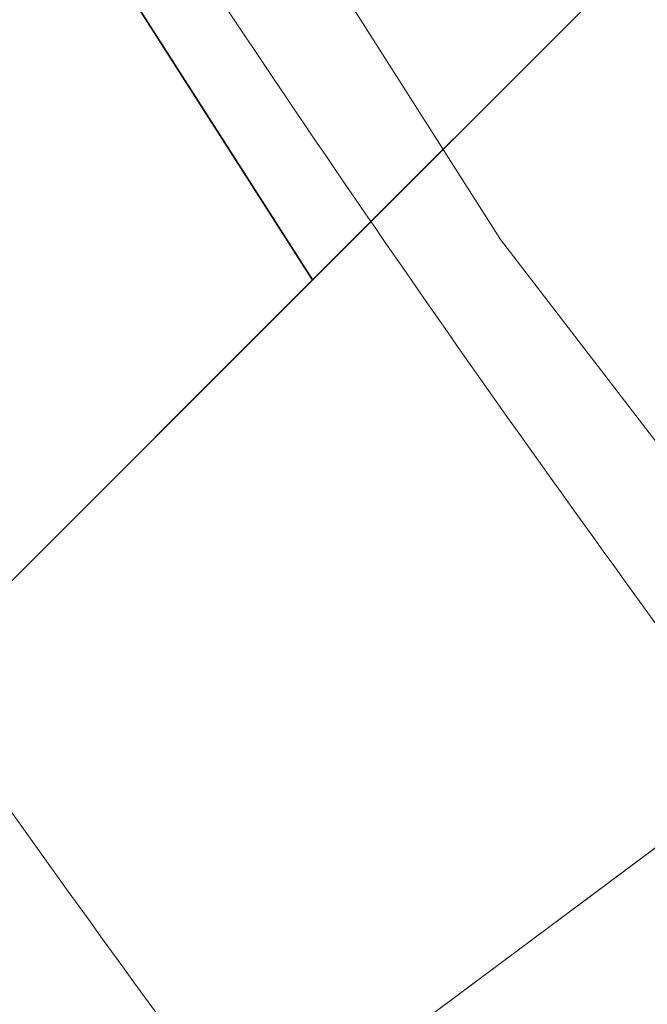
# Model space of a CAD drawing. Header units: inches. Extents: x -412 to -304, y -62 to 18.
# Tile 607 of 656: x -359.5575 to -359.495, y -5.0301 to -4.9322. Entities that reach past the tile are written whole.
import ezdxf

# ---------------------------------------------------------------- set-up
doc = ezdxf.new("R2010")
doc.units = ezdxf.units.IN
doc.header["$LTSCALE"] = 32
doc.header["$MEASUREMENT"] = 0
for name, color, linetype, lineweight in [('Black', 7, 'Continuous', 18), ('DashLine', 7, 'Continuous', 13), ('Drawing', 7, 'Continuous', 18), ('Metal_MP', 7, 'Continuous', 5), ('None', 7, 'Continuous', 18), ('Plastic-MPWireManager', 7, 'Continuous', 25), ('SolidLine', 7, 'Continuous', 15), ('TIMotion-Frame', 7, 'Continuous', 18), ('Wood_1-H', 7, 'Continuous', 13)]:
    doc.layers.add(name, color=color, linetype=linetype, lineweight=lineweight)

# ---------------------------------------------------------------- blocks, each defined once
blk = doc.blocks.new('Group-20')
at = {"layer": 'Black'}
for points in [[(-34.547937, 16.536126, 28.979102), (34.547937, 16.536126, 28.979102), (34.547937, -16.536126, 28.979102), (-34.547937, -16.536126, 28.979102)], [(-34.547937, 16.536126, 27.700787), (34.547937, 16.536126, 27.700787), (34.547937, -16.536126, 27.700787), (-34.547937, -16.536126, 27.700787)]]:
    blk.add_3dface(points, dxfattribs=at)
at = {"layer": 'Wood_1-H'}
for points in [[(-35.964937, 17.953126, 28.998787), (35.964937, 17.953126, 28.998787), (35.964937, -17.953126, 28.998787), (-35.964937, -17.953126, 28.998787)], [(-35.964937, 17.953126, 28.979102), (35.964937, 17.953126, 28.979102), (35.964937, -17.953126, 28.979102), (-35.964937, -17.953126, 28.979102)]]:
    blk.add_3dface(points, dxfattribs=at)
blk = doc.blocks.new('MPHtAdjColumn-NoCable (3D)')
at = {"layer": 'Metal_MP'}
for points, invisible_edges in [([(1.006053, -1.436793, 23.493602), (1.127449, -1.343642, 23.493602), (1.050917, -1.252434, 23.493602), (0.937761, -1.339262, 23.493602)], 10), ([(0.937761, -1.339262, 2.3125), (1.050917, -1.252434, 2.3125), (1.127449, -1.343642, 2.3125), (1.006053, -1.436793, 2.3125)], 10), ([(0.937761, -1.339262, 23.493602), (0.817469, -1.415897, 23.493602), (0.877, -1.519009, 23.493602), (1.006053, -1.436793, 23.493602)], 10), ([(1.006053, -1.436793, 2.3125), (0.877, -1.519009, 2.3125), (0.817469, -1.415897, 2.3125), (0.937761, -1.339262, 2.3125)], 10), ([(1.127449, -1.343642, 2.3125), (1.127449, -1.343642, 23.493602), (1.006053, -1.436793, 23.493602), (1.006053, -1.436793, 2.3125)], 5), ([(1.006053, -1.436793, 2.3125), (1.006053, -1.436793, 23.493602), (0.877, -1.519009, 23.493602), (0.877, -1.519009, 2.3125)], 5)]:
    blk.add_3dface(points, dxfattribs=dict(at, invisible_edges=invisible_edges))
blk = doc.blocks.new('MPHtAdjLeg-16-NoCable (3D)')
at = {"layer": 'DashLine', "color": 7}
blk.add_blockref('MPHtAdjColumn-NoCable (3D)', (0, 0), dxfattribs=at)
blk = doc.blocks.new('MpHtAdjBase-3 (3D)')
at = {"layer": 'Black', "color": 7}
blk.add_blockref('MPHtAdjLeg-16-NoCable (3D)', (-21.555118, 0), dxfattribs=at)
blk = doc.blocks.new('MPHtAdjLegCoverPower (3D)')
at = {"layer": 'Metal_MP'}
for points, invisible_edges in [([(-1.501113, -0.930134, 23.83612), (-1.463252, -0.984291, 23.83612), (-1.533942, -0.991583, 23.83612), (-1.501113, -0.930134, 23.83612)], 15), ([(-1.501113, -0.930134, 2.261317), (-1.463252, -0.984291, 2.261317), (-1.533942, -0.991583, 2.261317), (-1.501113, -0.930134, 2.261317)], 15), ([(-1.501113, -0.930134, 23.83612), (-1.464243, -0.982807, 23.83612), (-1.463252, -0.984291, 23.83612), (-1.501113, -0.930134, 23.83612)], 13), ([(-1.501113, -0.930134, 2.261317), (-1.464243, -0.982807, 2.261317), (-1.463252, -0.984291, 2.261317), (-1.501113, -0.930134, 2.261317)], 13), ([(-1.463252, -0.984291, 23.83612), (-1.503192, -1.037658, 23.83612), (-1.533942, -0.991583, 23.83612), (-1.463252, -0.984291, 23.83612)], 15), ([(-1.463252, -0.984291, 2.261317), (-1.503192, -1.037658, 2.261317), (-1.533942, -0.991583, 2.261317), (-1.463252, -0.984291, 2.261317)], 15), ([(-1.463252, -0.984291, 23.83612), (-1.462259, -0.985775, 23.83612), (-1.503192, -1.037658, 23.83612), (-1.463252, -0.984291, 23.83612)], 14), ([(-1.463252, -0.984291, 2.261317), (-1.462259, -0.985775, 2.261317), (-1.503192, -1.037658, 2.261317), (-1.463252, -0.984291, 2.261317)], 14), ([(-1.462259, -0.985775, 23.83612), (-1.461265, -0.987258, 23.83612), (-1.503192, -1.037658, 23.83612), (-1.462259, -0.985775, 23.83612)], 14), ([(-1.462259, -0.985775, 2.261317), (-1.461265, -0.987258, 2.261317), (-1.503192, -1.037658, 2.261317), (-1.462259, -0.985775, 2.261317)], 14), ([(-1.461265, -0.987258, 23.83612), (-1.46027, -0.98874, 23.83612), (-1.503192, -1.037658, 23.83612), (-1.461265, -0.987258, 23.83612)], 14), ([(-1.461265, -0.987258, 2.261317), (-1.46027, -0.98874, 2.261317), (-1.503192, -1.037658, 2.261317), (-1.461265, -0.987258, 2.261317)], 14), ([(-1.46027, -0.98874, 23.83612), (-1.459273, -0.990221, 23.83612), (-1.503192, -1.037658, 23.83612), (-1.46027, -0.98874, 23.83612)], 14), ([(-1.46027, -0.98874, 2.261317), (-1.459273, -0.990221, 2.261317), (-1.503192, -1.037658, 2.261317), (-1.46027, -0.98874, 2.261317)], 14), ([(-1.459273, -0.990221, 23.83612), (-1.458274, -0.9917, 23.83612), (-1.503192, -1.037658, 23.83612), (-1.459273, -0.990221, 23.83612)], 14), ([(-1.459273, -0.990221, 2.261317), (-1.458274, -0.9917, 2.261317), (-1.503192, -1.037658, 2.261317), (-1.459273, -0.990221, 2.261317)], 14), ([(-1.458274, -0.9917, 23.83612), (-1.457274, -0.993179, 23.83612), (-1.503192, -1.037658, 23.83612), (-1.458274, -0.9917, 23.83612)], 14), ([(-1.458274, -0.9917, 2.261317), (-1.457274, -0.993179, 2.261317), (-1.503192, -1.037658, 2.261317), (-1.458274, -0.9917, 2.261317)], 14), ([(-1.457274, -0.993179, 23.83612), (-1.456273, -0.994657, 23.83612), (-1.503192, -1.037658, 23.83612), (-1.457274, -0.993179, 23.83612)], 14), ([(-1.457274, -0.993179, 2.261317), (-1.456273, -0.994657, 2.261317), (-1.503192, -1.037658, 2.261317), (-1.457274, -0.993179, 2.261317)], 14), ([(-1.456273, -0.994657, 23.83612), (-1.45527, -0.996134, 23.83612), (-1.503192, -1.037658, 23.83612), (-1.456273, -0.994657, 23.83612)], 14), ([(-1.456273, -0.994657, 2.261317), (-1.45527, -0.996134, 2.261317), (-1.503192, -1.037658, 2.261317), (-1.456273, -0.994657, 2.261317)], 14), ([(-1.45527, -0.996134, 23.83612), (-1.454265, -0.997609, 23.83612), (-1.503192, -1.037658, 23.83612), (-1.45527, -0.996134, 23.83612)], 14), ([(-1.45527, -0.996134, 2.261317), (-1.454265, -0.997609, 2.261317), (-1.503192, -1.037658, 2.261317), (-1.45527, -0.996134, 2.261317)], 14), ([(-1.454265, -0.997609, 23.83612), (-1.453259, -0.999084, 23.83612), (-1.503192, -1.037658, 23.83612), (-1.454265, -0.997609, 23.83612)], 14), ([(-1.454265, -0.997609, 2.261317), (-1.453259, -0.999084, 2.261317), (-1.503192, -1.037658, 2.261317), (-1.454265, -0.997609, 2.261317)], 14), ([(-1.453259, -0.999084, 23.83612), (-1.452252, -1.000558, 23.83612), (-1.503192, -1.037658, 23.83612), (-1.453259, -0.999084, 23.83612)], 14), ([(-1.453259, -0.999084, 2.261317), (-1.452252, -1.000558, 2.261317), (-1.503192, -1.037658, 2.261317), (-1.453259, -0.999084, 2.261317)], 14), ([(-1.452252, -1.000558, 23.83612), (-1.451243, -1.002031, 23.83612), (-1.503192, -1.037658, 23.83612), (-1.452252, -1.000558, 23.83612)], 14), ([(-1.452252, -1.000558, 2.261317), (-1.451243, -1.002031, 2.261317), (-1.503192, -1.037658, 2.261317), (-1.452252, -1.000558, 2.261317)], 14), ([(-1.451243, -1.002031, 23.83612), (-1.450233, -1.003502, 23.83612), (-1.503192, -1.037658, 23.83612), (-1.451243, -1.002031, 23.83612)], 14), ([(-1.451243, -1.002031, 2.261317), (-1.450233, -1.003502, 2.261317), (-1.503192, -1.037658, 2.261317), (-1.451243, -1.002031, 2.261317)], 14), ([(-1.450233, -1.003502, 23.83612), (-1.449221, -1.004973, 23.83612), (-1.503192, -1.037658, 23.83612), (-1.450233, -1.003502, 23.83612)], 14), ([(-1.450233, -1.003502, 2.261317), (-1.449221, -1.004973, 2.261317), (-1.503192, -1.037658, 2.261317), (-1.450233, -1.003502, 2.261317)], 14), ([(-1.449221, -1.004973, 23.83612), (-1.448207, -1.006443, 23.83612), (-1.503192, -1.037658, 23.83612), (-1.449221, -1.004973, 23.83612)], 14), ([(-1.449221, -1.004973, 2.261317), (-1.448207, -1.006443, 2.261317), (-1.503192, -1.037658, 2.261317), (-1.449221, -1.004973, 2.261317)], 14), ([(-1.448207, -1.006443, 23.83612), (-1.447192, -1.007911, 23.83612), (-1.503192, -1.037658, 23.83612), (-1.448207, -1.006443, 23.83612)], 14), ([(-1.448207, -1.006443, 2.261317), (-1.447192, -1.007911, 2.261317), (-1.503192, -1.037658, 2.261317), (-1.448207, -1.006443, 2.261317)], 14), ([(-1.447192, -1.007911, 23.83612), (-1.446176, -1.009379, 23.83612), (-1.503192, -1.037658, 23.83612), (-1.447192, -1.007911, 23.83612)], 14), ([(-1.447192, -1.007911, 2.261317), (-1.446176, -1.009379, 2.261317), (-1.503192, -1.037658, 2.261317), (-1.447192, -1.007911, 2.261317)], 14), ([(-1.446176, -1.009379, 23.83612), (-1.445158, -1.010845, 23.83612), (-1.503192, -1.037658, 23.83612), (-1.446176, -1.009379, 23.83612)], 14), ([(-1.446176, -1.009379, 2.261317), (-1.445158, -1.010845, 2.261317), (-1.503192, -1.037658, 2.261317), (-1.446176, -1.009379, 2.261317)], 14), ([(-1.445158, -1.010845, 23.83612), (-1.444139, -1.012311, 23.83612), (-1.503192, -1.037658, 23.83612), (-1.445158, -1.010845, 23.83612)], 14), ([(-1.445158, -1.010845, 2.261317), (-1.444139, -1.012311, 2.261317), (-1.503192, -1.037658, 2.261317), (-1.445158, -1.010845, 2.261317)], 14), ([(-1.444139, -1.012311, 23.83612), (-1.443118, -1.013776, 23.83612), (-1.503192, -1.037658, 23.83612), (-1.444139, -1.012311, 23.83612)], 14), ([(-1.444139, -1.012311, 2.261317), (-1.443118, -1.013776, 2.261317), (-1.503192, -1.037658, 2.261317), (-1.444139, -1.012311, 2.261317)], 14), ([(-1.443118, -1.013776, 23.83612), (-1.442096, -1.015239, 23.83612), (-1.503192, -1.037658, 23.83612), (-1.443118, -1.013776, 23.83612)], 14), ([(-1.443118, -1.013776, 2.261317), (-1.442096, -1.015239, 2.261317), (-1.503192, -1.037658, 2.261317), (-1.443118, -1.013776, 2.261317)], 14), ([(-1.442096, -1.015239, 23.83612), (-1.484124, -1.064928, 23.83612), (-1.503192, -1.037658, 23.83612), (-1.442096, -1.015239, 23.83612)], 15), ([(-1.442096, -1.015239, 2.261317), (-1.484124, -1.064928, 2.261317), (-1.503192, -1.037658, 2.261317), (-1.442096, -1.015239, 2.261317)], 15), ([(-1.442096, -1.015239, 23.83612), (-1.441072, -1.016702, 23.83612), (-1.484124, -1.064928, 23.83612), (-1.442096, -1.015239, 23.83612)], 14), ([(-1.442096, -1.015239, 2.261317), (-1.441072, -1.016702, 2.261317), (-1.484124, -1.064928, 2.261317), (-1.442096, -1.015239, 2.261317)], 14), ([(-1.441072, -1.016702, 23.83612), (-1.440047, -1.018163, 23.83612), (-1.484124, -1.064928, 23.83612), (-1.441072, -1.016702, 23.83612)], 14), ([(-1.441072, -1.016702, 2.261317), (-1.440047, -1.018163, 2.261317), (-1.484124, -1.064928, 2.261317), (-1.441072, -1.016702, 2.261317)], 14), ([(-1.440047, -1.018163, 23.83612), (-1.43902, -1.019623, 23.83612), (-1.484124, -1.064928, 23.83612), (-1.440047, -1.018163, 23.83612)], 14), ([(-1.440047, -1.018163, 2.261317), (-1.43902, -1.019623, 2.261317), (-1.484124, -1.064928, 2.261317), (-1.440047, -1.018163, 2.261317)], 14), ([(-1.43902, -1.019623, 23.83612), (-1.437992, -1.021083, 23.83612), (-1.484124, -1.064928, 23.83612), (-1.43902, -1.019623, 23.83612)], 14), ([(-1.43902, -1.019623, 2.261317), (-1.437992, -1.021083, 2.261317), (-1.484124, -1.064928, 2.261317), (-1.43902, -1.019623, 2.261317)], 14), ([(-1.437992, -1.021083, 23.83612), (-1.436963, -1.022541, 23.83612), (-1.484124, -1.064928, 23.83612), (-1.437992, -1.021083, 23.83612)], 14), ([(-1.437992, -1.021083, 2.261317), (-1.436963, -1.022541, 2.261317), (-1.484124, -1.064928, 2.261317), (-1.437992, -1.021083, 2.261317)], 14), ([(-1.436963, -1.022541, 23.83612), (-1.435932, -1.023998, 23.83612), (-1.484124, -1.064928, 23.83612), (-1.436963, -1.022541, 23.83612)], 14), ([(-1.436963, -1.022541, 2.261317), (-1.435932, -1.023998, 2.261317), (-1.484124, -1.064928, 2.261317), (-1.436963, -1.022541, 2.261317)], 14), ([(-1.435932, -1.023998, 23.83612), (-1.434899, -1.025455, 23.83612), (-1.484124, -1.064928, 23.83612), (-1.435932, -1.023998, 23.83612)], 14), ([(-1.435932, -1.023998, 2.261317), (-1.434899, -1.025455, 2.261317), (-1.484124, -1.064928, 2.261317), (-1.435932, -1.023998, 2.261317)], 14), ([(-1.434899, -1.025455, 23.83612), (-1.433865, -1.02691, 23.83612), (-1.484124, -1.064928, 23.83612), (-1.434899, -1.025455, 23.83612)], 14), ([(-1.434899, -1.025455, 2.261317), (-1.433865, -1.02691, 2.261317), (-1.484124, -1.064928, 2.261317), (-1.434899, -1.025455, 2.261317)], 14), ([(-1.433865, -1.02691, 23.83612), (-1.43283, -1.028364, 23.83612), (-1.484124, -1.064928, 23.83612), (-1.433865, -1.02691, 23.83612)], 14), ([(-1.433865, -1.02691, 2.261317), (-1.43283, -1.028364, 2.261317), (-1.484124, -1.064928, 2.261317), (-1.433865, -1.02691, 2.261317)], 14), ([(-1.43283, -1.028364, 23.83612), (-1.431793, -1.029817, 23.83612), (-1.484124, -1.064928, 23.83612), (-1.43283, -1.028364, 23.83612)], 14), ([(-1.43283, -1.028364, 2.261317), (-1.431793, -1.029817, 2.261317), (-1.484124, -1.064928, 2.261317), (-1.43283, -1.028364, 2.261317)], 14), ([(-1.431793, -1.029817, 23.83612), (-1.430754, -1.031269, 23.83612), (-1.484124, -1.064928, 23.83612), (-1.431793, -1.029817, 23.83612)], 14), ([(-1.431793, -1.029817, 2.261317), (-1.430754, -1.031269, 2.261317), (-1.484124, -1.064928, 2.261317), (-1.431793, -1.029817, 2.261317)], 14), ([(-1.430754, -1.031269, 23.83612), (-1.429714, -1.03272, 23.83612), (-1.484124, -1.064928, 23.83612), (-1.430754, -1.031269, 23.83612)], 14), ([(-1.430754, -1.031269, 2.261317), (-1.429714, -1.03272, 2.261317), (-1.484124, -1.064928, 2.261317), (-1.430754, -1.031269, 2.261317)], 14), ([(-1.429714, -1.03272, 23.83612), (-1.428673, -1.03417, 23.83612), (-1.484124, -1.064928, 23.83612), (-1.429714, -1.03272, 23.83612)], 14), ([(-1.429714, -1.03272, 2.261317), (-1.428673, -1.03417, 2.261317), (-1.484124, -1.064928, 2.261317), (-1.429714, -1.03272, 2.261317)], 14), ([(-1.428673, -1.03417, 23.83612), (-1.42763, -1.035619, 23.83612), (-1.484124, -1.064928, 23.83612), (-1.428673, -1.03417, 23.83612)], 14), ([(-1.428673, -1.03417, 2.261317), (-1.42763, -1.035619, 2.261317), (-1.484124, -1.064928, 2.261317), (-1.428673, -1.03417, 2.261317)], 14), ([(-1.42763, -1.035619, 23.83612), (-1.426586, -1.037067, 23.83612), (-1.484124, -1.064928, 23.83612), (-1.42763, -1.035619, 23.83612)], 14), ([(-1.42763, -1.035619, 2.261317), (-1.426586, -1.037067, 2.261317), (-1.484124, -1.064928, 2.261317), (-1.42763, -1.035619, 2.261317)], 14), ([(-1.484124, -1.064928, 23.83612), (-1.495835, -1.048304, 23.83612), (-1.503192, -1.037658, 23.83612), (-1.484124, -1.064928, 23.83612)], 15), ([(-1.484124, -1.064928, 2.261317), (-1.495835, -1.048304, 2.261317), (-1.503192, -1.037658, 2.261317), (-1.484124, -1.064928, 2.261317)], 15), ([(-1.426586, -1.037067, 23.83612), (-1.42554, -1.038514, 23.83612), (-1.484124, -1.064928, 23.83612), (-1.426586, -1.037067, 23.83612)], 14), ([(-1.426586, -1.037067, 2.261317), (-1.42554, -1.038514, 2.261317), (-1.484124, -1.064928, 2.261317), (-1.426586, -1.037067, 2.261317)], 14), ([(-1.42554, -1.038514, 23.83612), (-1.424493, -1.03996, 23.83612), (-1.484124, -1.064928, 23.83612), (-1.42554, -1.038514, 23.83612)], 14), ([(-1.42554, -1.038514, 2.261317), (-1.424493, -1.03996, 2.261317), (-1.484124, -1.064928, 2.261317), (-1.42554, -1.038514, 2.261317)], 14), ([(-1.424493, -1.03996, 23.83612), (-1.423445, -1.041404, 23.83612), (-1.484124, -1.064928, 23.83612), (-1.424493, -1.03996, 23.83612)], 14), ([(-1.424493, -1.03996, 2.261317), (-1.423445, -1.041404, 2.261317), (-1.484124, -1.064928, 2.261317), (-1.424493, -1.03996, 2.261317)], 14), ([(-1.423445, -1.041404, 23.83612), (-1.422395, -1.042848, 23.83612), (-1.484124, -1.064928, 23.83612), (-1.423445, -1.041404, 23.83612)], 14), ([(-1.423445, -1.041404, 2.261317), (-1.422395, -1.042848, 2.261317), (-1.484124, -1.064928, 2.261317), (-1.423445, -1.041404, 2.261317)], 14), ([(-1.422395, -1.042848, 23.83612), (-1.421343, -1.044291, 23.83612), (-1.484124, -1.064928, 23.83612), (-1.422395, -1.042848, 23.83612)], 14), ([(-1.422395, -1.042848, 2.261317), (-1.421343, -1.044291, 2.261317), (-1.484124, -1.064928, 2.261317), (-1.422395, -1.042848, 2.261317)], 14), ([(-1.421343, -1.044291, 23.83612), (-1.461257, -1.096299, 23.83612), (-1.484124, -1.064928, 23.83612), (-1.421343, -1.044291, 23.83612)], 15), ([(-1.421343, -1.044291, 2.261317), (-1.461257, -1.096299, 2.261317), (-1.484124, -1.064928, 2.261317), (-1.421343, -1.044291, 2.261317)], 15), ([(-1.421343, -1.044291, 23.83612), (-1.42029, -1.045732, 23.83612), (-1.461257, -1.096299, 23.83612), (-1.421343, -1.044291, 23.83612)], 14), ([(-1.421343, -1.044291, 2.261317), (-1.42029, -1.045732, 2.261317), (-1.461257, -1.096299, 2.261317), (-1.421343, -1.044291, 2.261317)], 14), ([(-1.42029, -1.045732, 23.83612), (-1.419236, -1.047173, 23.83612), (-1.461257, -1.096299, 23.83612), (-1.42029, -1.045732, 23.83612)], 14), ([(-1.42029, -1.045732, 2.261317), (-1.419236, -1.047173, 2.261317), (-1.461257, -1.096299, 2.261317), (-1.42029, -1.045732, 2.261317)], 14), ([(-1.419236, -1.047173, 23.83612), (-1.41818, -1.048612, 23.83612), (-1.461257, -1.096299, 23.83612), (-1.419236, -1.047173, 23.83612)], 14), ([(-1.419236, -1.047173, 2.261317), (-1.41818, -1.048612, 2.261317), (-1.461257, -1.096299, 2.261317), (-1.419236, -1.047173, 2.261317)], 14), ([(-1.484124, -1.064928, 23.83612), (-1.491598, -1.054364, 23.83612), (-1.495835, -1.048304, 23.83612), (-1.484124, -1.064928, 23.83612)], 15), ([(-1.484124, -1.064928, 2.261317), (-1.491598, -1.054364, 2.261317), (-1.495835, -1.048304, 2.261317), (-1.484124, -1.064928, 2.261317)], 15), ([(-1.41818, -1.048612, 23.83612), (-1.417122, -1.05005, 23.83612), (-1.461257, -1.096299, 23.83612), (-1.41818, -1.048612, 23.83612)], 14), ([(-1.41818, -1.048612, 2.261317), (-1.417122, -1.05005, 2.261317), (-1.461257, -1.096299, 2.261317), (-1.41818, -1.048612, 2.261317)], 14), ([(-1.417122, -1.05005, 23.83612), (-1.416064, -1.051488, 23.83612), (-1.461257, -1.096299, 23.83612), (-1.417122, -1.05005, 23.83612)], 14), ([(-1.417122, -1.05005, 2.261317), (-1.416064, -1.051488, 2.261317), (-1.461257, -1.096299, 2.261317), (-1.417122, -1.05005, 2.261317)], 14), ([(-1.416064, -1.051488, 23.83612), (-1.415003, -1.052924, 23.83612), (-1.461257, -1.096299, 23.83612), (-1.416064, -1.051488, 23.83612)], 14), ([(-1.416064, -1.051488, 2.261317), (-1.415003, -1.052924, 2.261317), (-1.461257, -1.096299, 2.261317), (-1.416064, -1.051488, 2.261317)], 14), ([(-1.415003, -1.052924, 23.83612), (-1.413942, -1.054359, 23.83612), (-1.461257, -1.096299, 23.83612), (-1.415003, -1.052924, 23.83612)], 14), ([(-1.415003, -1.052924, 2.261317), (-1.413942, -1.054359, 2.261317), (-1.461257, -1.096299, 2.261317), (-1.415003, -1.052924, 2.261317)], 14), ([(-1.484124, -1.064928, 23.83612), (-1.488404, -1.058898, 23.83612), (-1.491598, -1.054364, 23.83612), (-1.484124, -1.064928, 23.83612)], 15), ([(-1.484124, -1.064928, 2.261317), (-1.488404, -1.058898, 2.261317), (-1.491598, -1.054364, 2.261317), (-1.484124, -1.064928, 2.261317)], 15), ([(-1.413942, -1.054359, 23.83612), (-1.412879, -1.055793, 23.83612), (-1.461257, -1.096299, 23.83612), (-1.413942, -1.054359, 23.83612)], 14), ([(-1.413942, -1.054359, 2.261317), (-1.412879, -1.055793, 2.261317), (-1.461257, -1.096299, 2.261317), (-1.413942, -1.054359, 2.261317)], 14), ([(-1.412879, -1.055793, 23.83612), (-1.411814, -1.057226, 23.83612), (-1.461257, -1.096299, 23.83612), (-1.412879, -1.055793, 23.83612)], 14), ([(-1.412879, -1.055793, 2.261317), (-1.411814, -1.057226, 2.261317), (-1.461257, -1.096299, 2.261317), (-1.412879, -1.055793, 2.261317)], 14), ([(-1.411814, -1.057226, 23.83612), (-1.410748, -1.058658, 23.83612), (-1.461257, -1.096299, 23.83612), (-1.411814, -1.057226, 23.83612)], 12), ([(-1.411814, -1.057226, 2.261317), (-1.410748, -1.058658, 2.261317), (-1.461257, -1.096299, 2.261317), (-1.411814, -1.057226, 2.261317)], 12), ([(-1.484124, -1.064928, 23.83612), (-1.486267, -1.061915, 23.83612), (-1.488404, -1.058898, 23.83612), (-1.484124, -1.064928, 23.83612)], 15), ([(-1.484124, -1.064928, 2.261317), (-1.486267, -1.061915, 2.261317), (-1.488404, -1.058898, 2.261317), (-1.484124, -1.064928, 2.261317)], 15), ([(-1.484124, -1.064928, 23.83612), (-1.485196, -1.063422, 23.83612), (-1.486267, -1.061915, 23.83612), (-1.484124, -1.064928, 23.83612)], 12), ([(-1.484124, -1.064928, 2.261317), (-1.485196, -1.063422, 2.261317), (-1.486267, -1.061915, 2.261317), (-1.484124, -1.064928, 2.261317)], 12), ([(-1.481975, -1.067937, 23.83612), (-1.48305, -1.066433, 23.83612), (-1.484124, -1.064928, 23.83612), (-1.481975, -1.067937, 23.83612)], 12), ([(-1.477658, -1.07394, 23.83612), (-1.481975, -1.067937, 23.83612), (-1.484124, -1.064928, 23.83612), (-1.477658, -1.07394, 23.83612)], 15), ([(-1.468953, -1.085896, 23.83612), (-1.477658, -1.07394, 23.83612), (-1.484124, -1.064928, 23.83612), (-1.468953, -1.085896, 23.83612)], 15), ([(-1.461257, -1.096299, 23.83612), (-1.468953, -1.085896, 23.83612), (-1.484124, -1.064928, 23.83612), (-1.461257, -1.096299, 23.83612)], 15), ([(-1.481975, -1.067937, 2.261317), (-1.48305, -1.066433, 2.261317), (-1.484124, -1.064928, 2.261317), (-1.481975, -1.067937, 2.261317)], 12), ([(-1.477658, -1.07394, 2.261317), (-1.481975, -1.067937, 2.261317), (-1.484124, -1.064928, 2.261317), (-1.477658, -1.07394, 2.261317)], 15), ([(-1.468953, -1.085896, 2.261317), (-1.477658, -1.07394, 2.261317), (-1.484124, -1.064928, 2.261317), (-1.468953, -1.085896, 2.261317)], 15), ([(-1.461257, -1.096299, 2.261317), (-1.468953, -1.085896, 2.261317), (-1.484124, -1.064928, 2.261317), (-1.461257, -1.096299, 2.261317)], 15), ([(-1.479819, -1.070941, 23.83612), (-1.480898, -1.069439, 23.83612), (-1.481975, -1.067937, 23.83612), (-1.479819, -1.070941, 23.83612)], 12), ([(-1.477658, -1.07394, 23.83612), (-1.479819, -1.070941, 23.83612), (-1.481975, -1.067937, 23.83612), (-1.477658, -1.07394, 23.83612)], 15), ([(-1.479819, -1.070941, 2.261317), (-1.480898, -1.069439, 2.261317), (-1.481975, -1.067937, 2.261317), (-1.479819, -1.070941, 2.261317)], 12), ([(-1.477658, -1.07394, 2.261317), (-1.479819, -1.070941, 2.261317), (-1.481975, -1.067937, 2.261317), (-1.477658, -1.07394, 2.261317)], 15), ([(-1.477658, -1.07394, 23.83612), (-1.478739, -1.072441, 23.83612), (-1.479819, -1.070941, 23.83612), (-1.477658, -1.07394, 23.83612)], 12), ([(-1.477658, -1.07394, 2.261317), (-1.478739, -1.072441, 2.261317), (-1.479819, -1.070941, 2.261317), (-1.477658, -1.07394, 2.261317)], 12), ([(-1.474405, -1.078432, 23.83612), (-1.476575, -1.075439, 23.83612), (-1.477658, -1.07394, 23.83612), (-1.474405, -1.078432, 23.83612)], 13), ([(-1.472229, -1.081421, 23.83612), (-1.474405, -1.078432, 23.83612), (-1.477658, -1.07394, 23.83612), (-1.472229, -1.081421, 23.83612)], 15), ([(-1.468953, -1.085896, 23.83612), (-1.472229, -1.081421, 23.83612), (-1.477658, -1.07394, 23.83612), (-1.468953, -1.085896, 23.83612)], 15), ([(-1.474405, -1.078432, 2.261317), (-1.476575, -1.075439, 2.261317), (-1.477658, -1.07394, 2.261317), (-1.474405, -1.078432, 2.261317)], 13), ([(-1.472229, -1.081421, 2.261317), (-1.474405, -1.078432, 2.261317), (-1.477658, -1.07394, 2.261317), (-1.472229, -1.081421, 2.261317)], 15), ([(-1.468953, -1.085896, 2.261317), (-1.472229, -1.081421, 2.261317), (-1.477658, -1.07394, 2.261317), (-1.468953, -1.085896, 2.261317)], 15), ([(-1.474405, -1.078432, 23.83612), (-1.475491, -1.076936, 23.83612), (-1.476575, -1.075439, 23.83612), (-1.474405, -1.078432, 23.83612)], 12), ([(-1.474405, -1.078432, 2.261317), (-1.475491, -1.076936, 2.261317), (-1.476575, -1.075439, 2.261317), (-1.474405, -1.078432, 2.261317)], 12), ([(-1.472229, -1.081421, 23.83612), (-1.473318, -1.079927, 23.83612), (-1.474405, -1.078432, 23.83612), (-1.472229, -1.081421, 23.83612)], 12), ([(-1.472229, -1.081421, 2.261317), (-1.473318, -1.079927, 2.261317), (-1.474405, -1.078432, 2.261317), (-1.472229, -1.081421, 2.261317)], 12), ([(-1.468953, -1.085896, 23.83612), (-1.471138, -1.082914, 23.83612), (-1.472229, -1.081421, 23.83612), (-1.468953, -1.085896, 23.83612)], 13), ([(-1.468953, -1.085896, 2.261317), (-1.471138, -1.082914, 2.261317), (-1.472229, -1.081421, 2.261317), (-1.468953, -1.085896, 2.261317)], 13)]:
    blk.add_3dface(points, dxfattribs=dict(at, invisible_edges=invisible_edges))
for points in [[(-1.463252, -0.984291, 2.261317), (-1.463252, -0.984291, 23.83612), (-1.464243, -0.982807, 23.83612), (-1.464243, -0.982807, 2.261317)], [(-1.462259, -0.985775, 2.261317), (-1.462259, -0.985775, 23.83612), (-1.463252, -0.984291, 23.83612), (-1.463252, -0.984291, 2.261317)], [(-1.461265, -0.987258, 2.261317), (-1.461265, -0.987258, 23.83612), (-1.462259, -0.985775, 23.83612), (-1.462259, -0.985775, 2.261317)], [(-1.46027, -0.98874, 2.261317), (-1.46027, -0.98874, 23.83612), (-1.461265, -0.987258, 23.83612), (-1.461265, -0.987258, 2.261317)], [(-1.459273, -0.990221, 2.261317), (-1.459273, -0.990221, 23.83612), (-1.46027, -0.98874, 23.83612), (-1.46027, -0.98874, 2.261317)], [(-1.458274, -0.9917, 2.261317), (-1.458274, -0.9917, 23.83612), (-1.459273, -0.990221, 23.83612), (-1.459273, -0.990221, 2.261317)], [(-1.457274, -0.993179, 2.261317), (-1.457274, -0.993179, 23.83612), (-1.458274, -0.9917, 23.83612), (-1.458274, -0.9917, 2.261317)], [(-1.456273, -0.994657, 2.261317), (-1.456273, -0.994657, 23.83612), (-1.457274, -0.993179, 23.83612), (-1.457274, -0.993179, 2.261317)], [(-1.45527, -0.996134, 2.261317), (-1.45527, -0.996134, 23.83612), (-1.456273, -0.994657, 23.83612), (-1.456273, -0.994657, 2.261317)], [(-1.454265, -0.997609, 2.261317), (-1.454265, -0.997609, 23.83612), (-1.45527, -0.996134, 23.83612), (-1.45527, -0.996134, 2.261317)], [(-1.453259, -0.999084, 2.261317), (-1.453259, -0.999084, 23.83612), (-1.454265, -0.997609, 23.83612), (-1.454265, -0.997609, 2.261317)], [(-1.452252, -1.000558, 2.261317), (-1.452252, -1.000558, 23.83612), (-1.453259, -0.999084, 23.83612), (-1.453259, -0.999084, 2.261317)], [(-1.451243, -1.002031, 2.261317), (-1.451243, -1.002031, 23.83612), (-1.452252, -1.000558, 23.83612), (-1.452252, -1.000558, 2.261317)], [(-1.450233, -1.003502, 2.261317), (-1.450233, -1.003502, 23.83612), (-1.451243, -1.002031, 23.83612), (-1.451243, -1.002031, 2.261317)], [(-1.449221, -1.004973, 2.261317), (-1.449221, -1.004973, 23.83612), (-1.450233, -1.003502, 23.83612), (-1.450233, -1.003502, 2.261317)], [(-1.448207, -1.006443, 2.261317), (-1.448207, -1.006443, 23.83612), (-1.449221, -1.004973, 23.83612), (-1.449221, -1.004973, 2.261317)], [(-1.447192, -1.007911, 2.261317), (-1.447192, -1.007911, 23.83612), (-1.448207, -1.006443, 23.83612), (-1.448207, -1.006443, 2.261317)], [(-1.446176, -1.009379, 2.261317), (-1.446176, -1.009379, 23.83612), (-1.447192, -1.007911, 23.83612), (-1.447192, -1.007911, 2.261317)], [(-1.445158, -1.010845, 2.261317), (-1.445158, -1.010845, 23.83612), (-1.446176, -1.009379, 23.83612), (-1.446176, -1.009379, 2.261317)], [(-1.444139, -1.012311, 2.261317), (-1.444139, -1.012311, 23.83612), (-1.445158, -1.010845, 23.83612), (-1.445158, -1.010845, 2.261317)], [(-1.443118, -1.013776, 2.261317), (-1.443118, -1.013776, 23.83612), (-1.444139, -1.012311, 23.83612), (-1.444139, -1.012311, 2.261317)], [(-1.442096, -1.015239, 2.261317), (-1.442096, -1.015239, 23.83612), (-1.443118, -1.013776, 23.83612), (-1.443118, -1.013776, 2.261317)], [(-1.441072, -1.016702, 2.261317), (-1.441072, -1.016702, 23.83612), (-1.442096, -1.015239, 23.83612), (-1.442096, -1.015239, 2.261317)], [(-1.440047, -1.018163, 2.261317), (-1.440047, -1.018163, 23.83612), (-1.441072, -1.016702, 23.83612), (-1.441072, -1.016702, 2.261317)], [(-1.43902, -1.019623, 2.261317), (-1.43902, -1.019623, 23.83612), (-1.440047, -1.018163, 23.83612), (-1.440047, -1.018163, 2.261317)], [(-1.437992, -1.021083, 2.261317), (-1.437992, -1.021083, 23.83612), (-1.43902, -1.019623, 23.83612), (-1.43902, -1.019623, 2.261317)], [(-1.436963, -1.022541, 2.261317), (-1.436963, -1.022541, 23.83612), (-1.437992, -1.021083, 23.83612), (-1.437992, -1.021083, 2.261317)], [(-1.435932, -1.023998, 2.261317), (-1.435932, -1.023998, 23.83612), (-1.436963, -1.022541, 23.83612), (-1.436963, -1.022541, 2.261317)], [(-1.434899, -1.025455, 2.261317), (-1.434899, -1.025455, 23.83612), (-1.435932, -1.023998, 23.83612), (-1.435932, -1.023998, 2.261317)], [(-1.433865, -1.02691, 2.261317), (-1.433865, -1.02691, 23.83612), (-1.434899, -1.025455, 23.83612), (-1.434899, -1.025455, 2.261317)], [(-1.43283, -1.028364, 2.261317), (-1.43283, -1.028364, 23.83612), (-1.433865, -1.02691, 23.83612), (-1.433865, -1.02691, 2.261317)], [(-1.431793, -1.029817, 2.261317), (-1.431793, -1.029817, 23.83612), (-1.43283, -1.028364, 23.83612), (-1.43283, -1.028364, 2.261317)], [(-1.430754, -1.031269, 2.261317), (-1.430754, -1.031269, 23.83612), (-1.431793, -1.029817, 23.83612), (-1.431793, -1.029817, 2.261317)], [(-1.429714, -1.03272, 2.261317), (-1.429714, -1.03272, 23.83612), (-1.430754, -1.031269, 23.83612), (-1.430754, -1.031269, 2.261317)], [(-1.428673, -1.03417, 2.261317), (-1.428673, -1.03417, 23.83612), (-1.429714, -1.03272, 23.83612), (-1.429714, -1.03272, 2.261317)], [(-1.42763, -1.035619, 2.261317), (-1.42763, -1.035619, 23.83612), (-1.428673, -1.03417, 23.83612), (-1.428673, -1.03417, 2.261317)], [(-1.426586, -1.037067, 2.261317), (-1.426586, -1.037067, 23.83612), (-1.42763, -1.035619, 23.83612), (-1.42763, -1.035619, 2.261317)], [(-1.42554, -1.038514, 2.261317), (-1.42554, -1.038514, 23.83612), (-1.426586, -1.037067, 23.83612), (-1.426586, -1.037067, 2.261317)], [(-1.424493, -1.03996, 2.261317), (-1.424493, -1.03996, 23.83612), (-1.42554, -1.038514, 23.83612), (-1.42554, -1.038514, 2.261317)], [(-1.423445, -1.041404, 2.261317), (-1.423445, -1.041404, 23.83612), (-1.424493, -1.03996, 23.83612), (-1.424493, -1.03996, 2.261317)], [(-1.422395, -1.042848, 2.261317), (-1.422395, -1.042848, 23.83612), (-1.423445, -1.041404, 23.83612), (-1.423445, -1.041404, 2.261317)], [(-1.421343, -1.044291, 2.261317), (-1.421343, -1.044291, 23.83612), (-1.422395, -1.042848, 23.83612), (-1.422395, -1.042848, 2.261317)], [(-1.461257, -1.096299, 2.261317), (-1.461257, -1.096299, 23.83612), (-1.410748, -1.058658, 23.83612), (-1.410748, -1.058658, 2.261317)], [(-1.485196, -1.063422, 2.261317), (-1.485196, -1.063422, 23.83612), (-1.484124, -1.064928, 23.83612), (-1.484124, -1.064928, 2.261317)], [(-1.484124, -1.064928, 2.261317), (-1.484124, -1.064928, 23.83612), (-1.48305, -1.066433, 23.83612), (-1.48305, -1.066433, 2.261317)], [(-1.48305, -1.066433, 2.261317), (-1.48305, -1.066433, 23.83612), (-1.481975, -1.067937, 23.83612), (-1.481975, -1.067937, 2.261317)], [(-1.481975, -1.067937, 2.261317), (-1.481975, -1.067937, 23.83612), (-1.480898, -1.069439, 23.83612), (-1.480898, -1.069439, 2.261317)], [(-1.480898, -1.069439, 2.261317), (-1.480898, -1.069439, 23.83612), (-1.479819, -1.070941, 23.83612), (-1.479819, -1.070941, 2.261317)], [(-1.479819, -1.070941, 2.261317), (-1.479819, -1.070941, 23.83612), (-1.478739, -1.072441, 23.83612), (-1.478739, -1.072441, 2.261317)], [(-1.478739, -1.072441, 2.261317), (-1.478739, -1.072441, 23.83612), (-1.477658, -1.07394, 23.83612), (-1.477658, -1.07394, 2.261317)], [(-1.477658, -1.07394, 2.261317), (-1.477658, -1.07394, 23.83612), (-1.476575, -1.075439, 23.83612), (-1.476575, -1.075439, 2.261317)], [(-1.476575, -1.075439, 2.261317), (-1.476575, -1.075439, 23.83612), (-1.475491, -1.076936, 23.83612), (-1.475491, -1.076936, 2.261317)], [(-1.475491, -1.076936, 2.261317), (-1.475491, -1.076936, 23.83612), (-1.474405, -1.078432, 23.83612), (-1.474405, -1.078432, 2.261317)], [(-1.474405, -1.078432, 2.261317), (-1.474405, -1.078432, 23.83612), (-1.473318, -1.079927, 23.83612), (-1.473318, -1.079927, 2.261317)], [(-1.473318, -1.079927, 2.261317), (-1.473318, -1.079927, 23.83612), (-1.472229, -1.081421, 23.83612), (-1.472229, -1.081421, 2.261317)], [(-1.472229, -1.081421, 2.261317), (-1.472229, -1.081421, 23.83612), (-1.471138, -1.082914, 23.83612), (-1.471138, -1.082914, 2.261317)]]:
    blk.add_3dface(points, dxfattribs=at)
at = {"layer": 'Plastic-MPWireManager'}
for points, invisible_edges in [([(-0.858915, -1.549523, 2.3125), (-1.596843, 0.767365, 2.3125), (-1.657316, 0.626147, 2.3125), (-1.705328, 0.480222, 2.3125)], 9), ([(-0.235233, -0.090297, 2.3125), (-0.242208, -0.069452, 2.3125), (-1.596843, 0.767365, 2.3125), (-0.858915, -1.549523, 2.3125)], 14), ([(-0.858915, -1.549523, 2.3125), (-1.705328, 0.480222, 2.3125), (-1.740518, 0.330686, 2.3125), (-1.762622, 0.178664, 2.3125)], 9), ([(-0.858915, -1.549523, 2.3125), (-1.762622, 0.178664, 2.3125), (-1.771473, 0.025298, 2.3125)], 9), ([(-1.771473, 0.025298, 2.3125), (-1.767005, -0.128257, 2.3125), (-1.749251, -0.280849, 2.3125), (-0.858915, -1.549523, 2.3125)], 12), ([(-0.043298, -0.125747, 2.15502), (-0.032174, -0.129042, 2.15502), (0.767365, -1.596843, 2.15502), (-1.549523, -0.858915, 2.15502)], 14), ([(-0.858915, -1.549523, 2.3125), (-1.749251, -0.280849, 2.3125), (-1.718346, -0.431329, 2.3125), (-1.67452, -0.578566, 2.3125)], 9), ([(-1.67452, -0.578566, 2.3125), (-1.618105, -0.721452, 2.3125), (-1.549523, -0.858915, 2.3125), (-0.858915, -1.549523, 2.3125)], 12), ([(-1.252262, -0.66381, 23.918799), (-1.624079, -0.975124, 23.918799), (-1.61159, -0.989684, 23.918799)], 9), ([(-1.19985, -0.754429, 23.918799), (-1.252262, -0.66381, 23.918799), (-1.61159, -0.989684, 23.918799), (-1.600361, -1.005154, 23.918799)], 10), ([(-1.600361, -1.005154, 23.918799), (-1.554976, -1.073897, 23.918799), (-1.540286, -1.094864, 23.918799), (-1.19985, -0.754429, 23.918799)], 8), ([(-1.19985, -0.754429, 23.918799), (-1.540286, -1.094864, 23.918799), (-1.540286, -1.094864, 23.840059), (-1.455504, -1.010082, 23.840059)], 8), ([(-1.19985, -0.754429, 23.918799), (-1.455504, -1.010082, 23.840059), (-1.455504, -1.010082, 23.446358), (-1.313766, -0.868345, 23.446358)], 9), ([(-1.380064, -0.758571, 23.446358), (-1.313766, -0.868345, 23.446358), (-1.455504, -1.010082, 23.446358), (-1.526359, -0.899435, 23.446358)], 8), ([(-1.549523, -0.858915, 2.15502), (-1.463706, -1.351344, 2.15502), (-1.566754, -1.230385, 2.15502), (-1.659834, -1.101598, 2.15502)], 9), ([(-1.549523, -0.858915, 2.3125), (-1.561424, -1.036286, 2.3125), (-1.473863, -1.157438, 2.3125), (-1.376925, -1.271225, 2.3125)], 9), ([(-0.858915, -1.549523, 2.3125), (-1.549523, -0.858915, 2.3125), (-1.376925, -1.271225, 2.3125), (-1.271225, -1.376925, 2.3125)], 11), ([(-1.549523, -0.858915, 2.15502), (-0.128257, -1.767005, 2.15502), (-0.280849, -1.749251, 2.15502), (-0.431329, -1.718346, 2.15502)], 9), ([(-1.549523, -0.858915, 2.15502), (0.178664, -1.762622, 2.15502), (0.025298, -1.771473, 2.15502), (-0.128257, -1.767005, 2.15502)], 9), ([(-0.431329, -1.718346, 2.15502), (-0.578566, -1.67452, 2.15502), (-0.721452, -1.618105, 2.15502), (-1.549523, -0.858915, 2.15502)], 12), ([(-1.549523, -0.858915, 2.15502), (0.767365, -1.596843, 2.15502), (0.626147, -1.657316, 2.15502), (0.480222, -1.705328, 2.15502)], 9), ([(-1.351344, -1.463706, 2.15502), (-1.463706, -1.351344, 2.15502), (-1.549523, -0.858915, 2.15502), (-0.858915, -1.549523, 2.15502)], 14), ([(0.480222, -1.705328, 2.15502), (0.330686, -1.740518, 2.15502), (0.178664, -1.762622, 2.15502), (-1.549523, -0.858915, 2.15502)], 12), ([(-0.721452, -1.618105, 2.15502), (-0.858915, -1.549523, 2.15502), (-1.549523, -0.858915, 2.15502)], 10), ([(-1.554976, -1.073897, 23.840059), (-1.600361, -1.005154, 23.840059), (-1.526359, -0.899435, 23.840059), (-1.455504, -1.010082, 23.840059)], 10), ([(-1.455504, -1.010082, 23.446358), (-1.455504, -1.010082, 23.840059), (-1.526359, -0.899435, 23.840059), (-1.526359, -0.899435, 23.446358)], 4), ([(-1.455504, -1.010082, 23.840059), (-1.540286, -1.094864, 23.840059), (-1.554976, -1.073897, 23.840059)], 8), ([(-1.659834, -1.101598, 3.296752), (-1.566754, -1.230385, 3.296752), (-1.473863, -1.157438, 3.296752), (-1.561424, -1.036286, 3.296752)], 10), ([(-1.561424, -1.036286, 2.3125), (-1.561424, -1.036286, 3.296752), (-1.473863, -1.157438, 3.296752), (-1.473863, -1.157438, 2.3125)], 5)]:
    blk.add_3dface(points, dxfattribs=dict(at, invisible_edges=invisible_edges))
blk = doc.blocks.new('TL9-Upper (3D)')
at = {"layer": 'TIMotion-Frame'}
for points in [[(-1.811124, -1.338583, -2.283465), (-1.811124, 5.492126, -2.283465), (1.810923, 5.492126, -2.283465), (1.810923, -1.338583, -2.283465)], [(-2.066929, -1.031496, -0.295276), (2.066929, -1.031496, -0.295276), (2.066929, 5.15748, -0.295276), (-2.066929, 5.15748, -0.295276)]]:
    blk.add_3dface(points, dxfattribs=at)
blk = doc.blocks.new('TEK04-Frame (3D)')
at = {"layer": 'DashLine', "color": 7, "rotation": 270}
blk.add_blockref('TL9-Upper (3D)', (-0.019523, 0, 0.216535), dxfattribs=at)
blk = doc.blocks.new('Group-23')
at = {"layer": 'None'}
blk.add_blockref('Group-20', (0, 0), dxfattribs=at)
at = {"layer": 'SolidLine', "color": 7}
for name, p in [('MpHtAdjBase-3 (3D)', (0, 0)), ('TEK04-Frame (3D)', (-21.555118, 0, 27.700787))]:
    blk.add_blockref(name, p, dxfattribs=at)
at = {"layer": 'SolidLine', "color": 7, "rotation": 90}
blk.add_blockref('MPHtAdjLegCoverPower (3D)', (-21.555118, 0), dxfattribs=at)
blk = doc.blocks.new('MP Ht Adju Rect Table (3D)')
at = {"layer": 'None'}
blk.add_blockref('Group-23', (0, 0), dxfattribs=at)
at = {"layer": 'Drawing', "color": 0, "flags": 1}
for tag in ['Catalog', 'Option1', 'Option2', 'Option3', 'Option4', 'Option5', 'Option6', 'Option7', 'Option8', 'Option9', 'Option10', 'Option11', 'Option12', 'FinishGroup', 'Discount', 'Tag', 'Custom', 'Item2', 'Item3', 'Item6', 'Item9', 'Item10', 'Item12', 'Item13', 'Item16', 'Item19', 'Item20', 'Item21', 'Item22', 'Item23', 'Item24', 'Item25', 'Item8', 'Item18', 'Item1', 'Item4', 'Item5', 'Item7', 'Item11', 'Item14', 'Item15', 'Item17']:
    blk.add_attdef(tag, (-16.606637, -46.530556), '', height=0.007087, dxfattribs=at)

msp = doc.modelspace()

# ---------------------------------------------------------------- block references
at = {"layer": 'Drawing', "rotation": 270}
msp.add_blockref('MP Ht Adju Rect Table (3D)', (-358.072835, -25.503092), dxfattribs=at)

doc.saveas('drawing.dxf')
